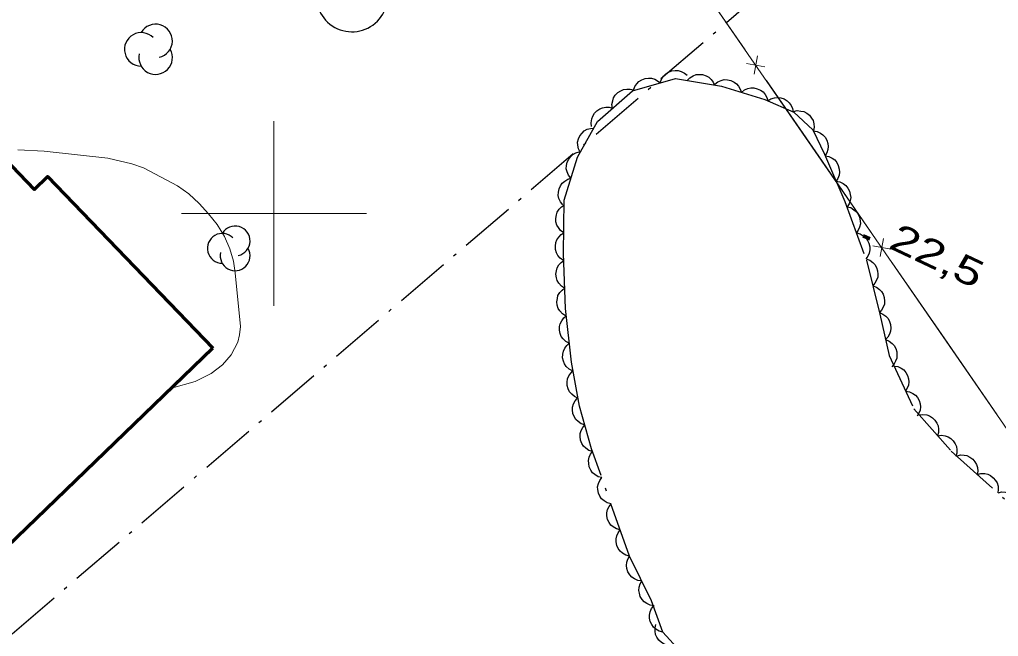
# Model space of a CAD drawing. Extents: x 356765 to 358572, y 5103174 to 5104650.
# Drawn here: x 357286.2 to 357339.2, y 5103877.1 to 5103910.5 of the extents above; entities that cross this region are included whole.
import ezdxf

# ---------------------------------------------------------------- set-up
doc = ezdxf.new("R2010")
doc.units = 0
doc.header["$LTSCALE"] = 0.6
doc.linetypes.add('DOT_DASHED', pattern=[7.7, 5, -1.2, 0.3, -1.2])
for name, color, linetype, lineweight in [('2', 7, 'Continuous', 13), ('3', 7, 'Continuous', 140), ('31', 7, 'Continuous', 70), ('37', 7, 'Continuous', 13), ('41', 7, 'DOT_DASHED', 25), ('44', 7, 'Continuous', 25), ('61', 7, 'Continuous', 13)]:
    doc.layers.add(name, color=color, linetype=linetype, lineweight=lineweight)

msp = doc.modelspace()

# ---------------------------------------------------------------- linework, layer by layer
at = {"layer": '2'}
msp.add_lwpolyline([(357286.14, 5103903.44), (357287.57, 5103903.36), (357291.01, 5103902.99), (357292.32, 5103902.69), (357292.94, 5103902.47), (357294.78, 5103901.49), (357295.39, 5103901.05), (357295.95, 5103900.54), (357296.46, 5103899.98), (357296.92, 5103899.4), (357297.33, 5103898.75), (357297.62, 5103898.09), (357297.81, 5103897.42), (357297.9, 5103896.78), (357298.18, 5103893.87), (357298.14, 5103893.42), (357298.04, 5103893.03), (357297.69, 5103892.34), (357297.22, 5103891.8), (357296.61, 5103891.34), (357295.74, 5103890.91), (357294.46, 5103890.54)], dxfattribs=at)
at = {"layer": '3'}
msp.add_line((357331.87, 5103898.79), (357332.23, 5103898.62), dxfattribs=at)
at = {"layer": '31'}
msp.add_lwpolyline([(357296.7, 5103892.71), (357280.78, 5103877.34), (357271.9, 5103886.54), (357272.71, 5103887.33), (357271.01, 5103889.09), (357285.41, 5103902.98), (357287.03, 5103901.3), (357287.75, 5103901.99), (357296.7, 5103892.71)], close=True, dxfattribs=at)
at = {"layer": '37'}
for p, q in [((357325.97, 5103907.53), (357326.15, 5103908.52)), ((357325.56, 5103908.12), (357326.55, 5103907.94)), ((357326.63, 5103907.2), (357329.46, 5103903.09)), ((357329.46, 5103903.09), (357332.3, 5103898.97)), ((357332.78, 5103897.66), (357332.96, 5103898.64)), ((357332.38, 5103898.24), (357333.36, 5103898.06)), ((357333.44, 5103897.33), (357336.28, 5103893.21)), ((357336.28, 5103893.21), (357339.12, 5103889.1))]:
    msp.add_line(p, q, dxfattribs=at)
for points in [[(357309.39, 5103932.97), (357323.04, 5103912.4), (357346.58, 5103878.28)], [(357322.66, 5103912.97), (357323.04, 5103912.4), (357325.49, 5103908.85)]]:
    msp.add_lwpolyline(points, dxfattribs=at)
at = {"layer": '41'}
msp.add_line((357243.72, 5103841.19), (357324.48, 5103910.34), dxfattribs=at)
msp.add_lwpolyline([(357324.48, 5103910.34), (357347.67, 5103930.44), (357366.79, 5103947.24)], dxfattribs=at)
at = {"layer": '44', "linetype": 'DOT_DASHED'}
msp.add_lwpolyline([(357322.85, 5103875.35), (357321.03, 5103877.34), (357320.42, 5103879.04), (357319.22, 5103881.45), (357317.18, 5103887.26), (357316.52, 5103889.57), (357316.09, 5103891.95), (357315.76, 5103894.86), (357315.66, 5103897.83), (357315.7, 5103900.72), (357316.41, 5103903.05), (357317.49, 5103904.98), (357319.39, 5103906.64), (357321.71, 5103907.3), (357324.21, 5103906.88), (357326.54, 5103906.16), (357328.12, 5103905.48), (357329.14, 5103904.52), (357329.77, 5103903.2), (357330.88, 5103900.64), (357332.04, 5103897.46), (357332.76, 5103894.54), (357333.27, 5103892.31), (357334.6, 5103889.43), (357336.63, 5103887.13), (357339.5, 5103884.56)], dxfattribs=at)
at = {"layer": '44'}
for points in [[(357319.45, 5103906.66), (357319.51, 5103906.86), (357319.63, 5103907.02), (357319.74, 5103907.14), (357319.89, 5103907.23), (357320.07, 5103907.3), (357320.26, 5103907.32), (357320.42, 5103907.32), (357320.59, 5103907.27), (357320.75, 5103907.18), (357320.89, 5103907.07)], [(357320.89, 5103907.07), (357320.96, 5103907.27), (357321.07, 5103907.43), (357321.19, 5103907.55), (357321.34, 5103907.64), (357321.51, 5103907.71), (357321.7, 5103907.73), (357321.86, 5103907.73), (357322.03, 5103907.68), (357322.2, 5103907.59), (357322.34, 5103907.48)], [(357322.35, 5103907.19), (357322.49, 5103907.34), (357322.67, 5103907.44), (357322.83, 5103907.51), (357323, 5103907.52), (357323.18, 5103907.51), (357323.37, 5103907.44), (357323.51, 5103907.37), (357323.64, 5103907.25), (357323.76, 5103907.11), (357323.83, 5103906.94)], [(357323.84, 5103906.99), (357324, 5103907.12), (357324.19, 5103907.2), (357324.35, 5103907.24), (357324.53, 5103907.23), (357324.71, 5103907.19), (357324.88, 5103907.11), (357325.02, 5103907.02), (357325.13, 5103906.88), (357325.22, 5103906.72), (357325.28, 5103906.55)], [(357325.28, 5103906.55), (357325.44, 5103906.68), (357325.63, 5103906.76), (357325.79, 5103906.8), (357325.96, 5103906.79), (357326.14, 5103906.75), (357326.31, 5103906.67), (357326.45, 5103906.58), (357326.56, 5103906.44), (357326.66, 5103906.28), (357326.71, 5103906.11)], [(357318.31, 5103905.69), (357318.28, 5103905.9), (357318.32, 5103906.1), (357318.37, 5103906.26), (357318.46, 5103906.4), (357318.59, 5103906.54), (357318.76, 5103906.64), (357318.9, 5103906.71), (357319.08, 5103906.73), (357319.26, 5103906.73), (357319.44, 5103906.68)], [(357326.7, 5103906.09), (357326.88, 5103906.2), (357327.07, 5103906.26), (357327.24, 5103906.28), (357327.41, 5103906.26), (357327.59, 5103906.2), (357327.75, 5103906.09), (357327.87, 5103905.99), (357327.97, 5103905.84), (357328.05, 5103905.67), (357328.08, 5103905.5)], [(357317.18, 5103904.71), (357317.15, 5103904.91), (357317.19, 5103905.11), (357317.24, 5103905.27), (357317.33, 5103905.42), (357317.46, 5103905.55), (357317.63, 5103905.65), (357317.77, 5103905.72), (357317.95, 5103905.74), (357318.13, 5103905.74), (357318.31, 5103905.69)], [(357328.09, 5103905.51), (357328.29, 5103905.56), (357328.49, 5103905.54), (357328.66, 5103905.51), (357328.81, 5103905.42), (357328.96, 5103905.31), (357329.07, 5103905.16), (357329.16, 5103905.02), (357329.2, 5103904.84), (357329.21, 5103904.66), (357329.18, 5103904.48)], [(357316.55, 5103903.31), (357316.46, 5103903.5), (357316.43, 5103903.7), (357316.42, 5103903.86), (357316.46, 5103904.03), (357316.54, 5103904.2), (357316.66, 5103904.35), (357316.78, 5103904.46), (357316.93, 5103904.55), (357317.11, 5103904.6), (357317.29, 5103904.62)], [(357329.16, 5103904.47), (357329.37, 5103904.44), (357329.55, 5103904.35), (357329.69, 5103904.26), (357329.81, 5103904.13), (357329.9, 5103903.97), (357329.95, 5103903.78), (357329.98, 5103903.62), (357329.96, 5103903.45), (357329.9, 5103903.27), (357329.81, 5103903.12)], [(357316.06, 5103901.9), (357315.93, 5103902.06), (357315.85, 5103902.25), (357315.81, 5103902.41), (357315.82, 5103902.59), (357315.86, 5103902.77), (357315.94, 5103902.94), (357316.03, 5103903.07), (357316.16, 5103903.19), (357316.32, 5103903.28), (357316.5, 5103903.33)], [(357329.81, 5103903.11), (357330.01, 5103903.08), (357330.19, 5103902.98), (357330.33, 5103902.89), (357330.44, 5103902.75), (357330.52, 5103902.59), (357330.57, 5103902.4), (357330.59, 5103902.24), (357330.56, 5103902.07), (357330.5, 5103901.89), (357330.4, 5103901.74)], [(357315.62, 5103900.46), (357315.49, 5103900.63), (357315.41, 5103900.81), (357315.37, 5103900.97), (357315.38, 5103901.15), (357315.42, 5103901.33), (357315.5, 5103901.5), (357315.59, 5103901.64), (357315.73, 5103901.75), (357315.89, 5103901.85), (357316.06, 5103901.9)], [(357330.4, 5103901.74), (357330.61, 5103901.7), (357330.79, 5103901.61), (357330.92, 5103901.51), (357331.03, 5103901.37), (357331.12, 5103901.21), (357331.17, 5103901.02), (357331.19, 5103900.86), (357331.16, 5103900.69), (357331.1, 5103900.51), (357331, 5103900.36)], [(357315.68, 5103898.95), (357315.5, 5103899.07), (357315.38, 5103899.23), (357315.29, 5103899.37), (357315.25, 5103899.54), (357315.24, 5103899.73), (357315.27, 5103899.92), (357315.32, 5103900.07), (357315.42, 5103900.22), (357315.55, 5103900.35), (357315.7, 5103900.45)], [(357330.98, 5103900.36), (357331.19, 5103900.31), (357331.36, 5103900.2), (357331.49, 5103900.1), (357331.59, 5103899.95), (357331.67, 5103899.79), (357331.7, 5103899.6), (357331.72, 5103899.44), (357331.67, 5103899.26), (357331.6, 5103899.09), (357331.5, 5103898.95)], [(357315.65, 5103897.45), (357315.48, 5103897.57), (357315.36, 5103897.73), (357315.27, 5103897.87), (357315.23, 5103898.04), (357315.22, 5103898.23), (357315.25, 5103898.42), (357315.3, 5103898.57), (357315.4, 5103898.72), (357315.53, 5103898.85), (357315.68, 5103898.95)], [(357331.5, 5103898.95), (357331.7, 5103898.9), (357331.87, 5103898.79), (357332, 5103898.69), (357332.1, 5103898.54), (357332.18, 5103898.38), (357332.22, 5103898.19), (357332.23, 5103898.03), (357332.19, 5103897.85), (357332.12, 5103897.68), (357332.01, 5103897.54)], [(357315.72, 5103895.95), (357315.55, 5103896.06), (357315.41, 5103896.22), (357315.32, 5103896.36), (357315.27, 5103896.52), (357315.25, 5103896.71), (357315.28, 5103896.9), (357315.31, 5103897.06), (357315.41, 5103897.21), (357315.53, 5103897.35), (357315.67, 5103897.45)], [(357332.02, 5103897.54), (357332.22, 5103897.47), (357332.38, 5103897.35), (357332.5, 5103897.23), (357332.58, 5103897.07), (357332.64, 5103896.9), (357332.65, 5103896.71), (357332.65, 5103896.55), (357332.59, 5103896.38), (357332.5, 5103896.22), (357332.38, 5103896.08)], [(357315.77, 5103894.45), (357315.6, 5103894.57), (357315.46, 5103894.72), (357315.37, 5103894.86), (357315.32, 5103895.03), (357315.3, 5103895.21), (357315.33, 5103895.4), (357315.36, 5103895.56), (357315.46, 5103895.71), (357315.58, 5103895.85), (357315.72, 5103895.95)], [(357332.38, 5103896.08), (357332.58, 5103896.01), (357332.74, 5103895.89), (357332.85, 5103895.77), (357332.94, 5103895.62), (357333, 5103895.44), (357333.01, 5103895.25), (357333.01, 5103895.09), (357332.95, 5103894.92), (357332.86, 5103894.76), (357332.74, 5103894.63)], [(357332.74, 5103894.63), (357332.93, 5103894.55), (357333.09, 5103894.43), (357333.21, 5103894.31), (357333.29, 5103894.15), (357333.35, 5103893.98), (357333.36, 5103893.79), (357333.35, 5103893.62), (357333.29, 5103893.46), (357333.2, 5103893.3), (357333.07, 5103893.17)], [(357315.97, 5103892.97), (357315.79, 5103893.06), (357315.64, 5103893.21), (357315.54, 5103893.34), (357315.48, 5103893.5), (357315.44, 5103893.68), (357315.45, 5103893.87), (357315.48, 5103894.03), (357315.56, 5103894.19), (357315.67, 5103894.34), (357315.81, 5103894.46)], [(357333.07, 5103893.17), (357333.27, 5103893.09), (357333.43, 5103892.96), (357333.54, 5103892.85), (357333.63, 5103892.69), (357333.68, 5103892.51), (357333.69, 5103892.32), (357333.69, 5103892.16), (357333.62, 5103892), (357333.53, 5103891.83), (357333.41, 5103891.7)], [(357316.14, 5103891.48), (357315.96, 5103891.57), (357315.81, 5103891.72), (357315.71, 5103891.85), (357315.65, 5103892.01), (357315.61, 5103892.19), (357315.62, 5103892.38), (357315.65, 5103892.54), (357315.73, 5103892.7), (357315.84, 5103892.85), (357315.97, 5103892.97)], [(357316.44, 5103890), (357316.25, 5103890.09), (357316.1, 5103890.22), (357315.99, 5103890.35), (357315.91, 5103890.5), (357315.86, 5103890.68), (357315.86, 5103890.87), (357315.88, 5103891.04), (357315.95, 5103891.2), (357316.05, 5103891.35), (357316.17, 5103891.48)], [(357333.53, 5103891.74), (357333.74, 5103891.71), (357333.92, 5103891.62), (357334.06, 5103891.53), (357334.17, 5103891.39), (357334.26, 5103891.23), (357334.31, 5103891.05), (357334.34, 5103890.89), (357334.31, 5103890.71), (357334.25, 5103890.54), (357334.16, 5103890.38)], [(357334.16, 5103890.38), (357334.37, 5103890.35), (357334.55, 5103890.26), (357334.69, 5103890.17), (357334.8, 5103890.03), (357334.89, 5103889.87), (357334.94, 5103889.69), (357334.97, 5103889.53), (357334.94, 5103889.35), (357334.88, 5103889.18), (357334.79, 5103889.02)], [(357316.81, 5103888.55), (357316.61, 5103888.62), (357316.45, 5103888.73), (357316.32, 5103888.85), (357316.23, 5103889), (357316.17, 5103889.17), (357316.15, 5103889.36), (357316.15, 5103889.52), (357316.2, 5103889.69), (357316.28, 5103889.86), (357316.4, 5103889.99)], [(357334.9, 5103889.09), (357335.1, 5103889.12), (357335.31, 5103889.09), (357335.46, 5103889.04), (357335.61, 5103888.94), (357335.74, 5103888.81), (357335.84, 5103888.65), (357335.92, 5103888.5), (357335.94, 5103888.33), (357335.94, 5103888.14), (357335.89, 5103887.97)], [(357317.22, 5103887.11), (357317.02, 5103887.17), (357316.86, 5103887.29), (357316.74, 5103887.4), (357316.65, 5103887.55), (357316.58, 5103887.73), (357316.56, 5103887.92), (357316.56, 5103888.08), (357316.61, 5103888.25), (357316.7, 5103888.41), (357316.81, 5103888.55)], [(357335.89, 5103887.97), (357336.1, 5103887.99), (357336.3, 5103887.96), (357336.46, 5103887.91), (357336.6, 5103887.81), (357336.74, 5103887.69), (357336.84, 5103887.52), (357336.91, 5103887.38), (357336.93, 5103887.2), (357336.93, 5103887.02), (357336.88, 5103886.84)], [(357317.73, 5103885.7), (357317.53, 5103885.75), (357317.35, 5103885.86), (357317.23, 5103885.96), (357317.13, 5103886.11), (357317.05, 5103886.28), (357317.02, 5103886.46), (357317.01, 5103886.63), (357317.05, 5103886.8), (357317.12, 5103886.97), (357317.23, 5103887.11)], [(357336.91, 5103886.87), (357337.12, 5103886.93), (357337.32, 5103886.92), (357337.48, 5103886.89), (357337.64, 5103886.81), (357337.79, 5103886.7), (357337.91, 5103886.55), (357337.99, 5103886.41), (357338.04, 5103886.24), (357338.06, 5103886.05), (357338.03, 5103885.87)], [(357318.23, 5103884.28), (357318.02, 5103884.34), (357317.85, 5103884.44), (357317.72, 5103884.55), (357317.62, 5103884.69), (357317.55, 5103884.86), (357317.52, 5103885.05), (357317.5, 5103885.21), (357317.55, 5103885.38), (357317.62, 5103885.55), (357317.73, 5103885.7)], [(357338.03, 5103885.87), (357338.23, 5103885.93), (357338.44, 5103885.92), (357338.6, 5103885.89), (357338.76, 5103885.81), (357338.9, 5103885.69), (357339.02, 5103885.54), (357339.11, 5103885.41), (357339.16, 5103885.24), (357339.17, 5103885.05), (357339.15, 5103884.87)], [(357339.16, 5103884.88), (357339.36, 5103884.93), (357339.56, 5103884.91), (357339.72, 5103884.88), (357339.88, 5103884.8), (357340.02, 5103884.68), (357340.14, 5103884.53), (357340.23, 5103884.39), (357340.27, 5103884.22), (357340.28, 5103884.03), (357340.25, 5103883.86)], [(357318.72, 5103882.87), (357318.52, 5103882.92), (357318.35, 5103883.03), (357318.22, 5103883.13), (357318.12, 5103883.28), (357318.04, 5103883.44), (357318.01, 5103883.63), (357318, 5103883.8), (357318.04, 5103883.97), (357318.12, 5103884.14), (357318.23, 5103884.28)], [(357319.22, 5103881.45), (357319.02, 5103881.5), (357318.84, 5103881.61), (357318.72, 5103881.72), (357318.62, 5103881.86), (357318.54, 5103882.03), (357318.51, 5103882.22), (357318.5, 5103882.38), (357318.54, 5103882.55), (357318.62, 5103882.72), (357318.72, 5103882.87)], [(357319.89, 5103880.11), (357319.68, 5103880.14), (357319.5, 5103880.22), (357319.36, 5103880.31), (357319.24, 5103880.44), (357319.14, 5103880.6), (357319.09, 5103880.78), (357319.06, 5103880.94), (357319.08, 5103881.12), (357319.13, 5103881.29), (357319.22, 5103881.45)], [(357320.56, 5103878.77), (357320.35, 5103878.79), (357320.16, 5103878.88), (357320.02, 5103878.97), (357319.91, 5103879.1), (357319.81, 5103879.26), (357319.76, 5103879.44), (357319.73, 5103879.6), (357319.75, 5103879.77), (357319.8, 5103879.95), (357319.89, 5103880.11)], [(357321.03, 5103877.34), (357320.83, 5103877.39), (357320.65, 5103877.5), (357320.53, 5103877.6), (357320.43, 5103877.75), (357320.35, 5103877.91), (357320.31, 5103878.1), (357320.3, 5103878.26), (357320.34, 5103878.44), (357320.42, 5103878.61), (357320.52, 5103878.75)], [(357321.67, 5103876.64), (357321.46, 5103876.61), (357321.26, 5103876.64), (357321.1, 5103876.69), (357320.95, 5103876.78), (357320.82, 5103876.91), (357320.71, 5103877.07), (357320.64, 5103877.21), (357320.61, 5103877.39), (357320.61, 5103877.57), (357320.66, 5103877.75)]]:
    msp.add_lwpolyline(points, dxfattribs=at)
for centre, radius, start, end in [((357304.2163, 5103911.7586), 1.9306, 166.93686, 29.62122), ((357293.5984, 5103909.3336), 0.906, 282.26917, 149.72626), ((357292.8193, 5103908.8806), 0.906, 44.11537, 269.80396), ((357293.5984, 5103908.4276), 0.906, 166.93686, 29.62122), ((357297.2034, 5103898.1083), 0.8061, 44.11537, 269.80396), ((357297.8967, 5103898.5114), 0.8061, 282.26917, 149.72626), ((357297.8967, 5103897.7052), 0.8061, 166.93686, 29.62122)]:
    msp.add_arc(centre, radius, start, end, dxfattribs=at)
at = {"layer": '61'}
for p, q in [((357300, 5103895), (357300, 5103905)), ((357295, 5103900), (357305, 5103900))]:
    msp.add_line(p, q, dxfattribs=at)

# ---------------------------------------------------------------- texts
at = {"layer": '3', "width": 1.35}
msp.add_text('22,5   ', height=1.5, rotation=334.619, dxfattribs=at).set_placement((357333.17, 5103898.16))

doc.saveas('drawing.dxf')
